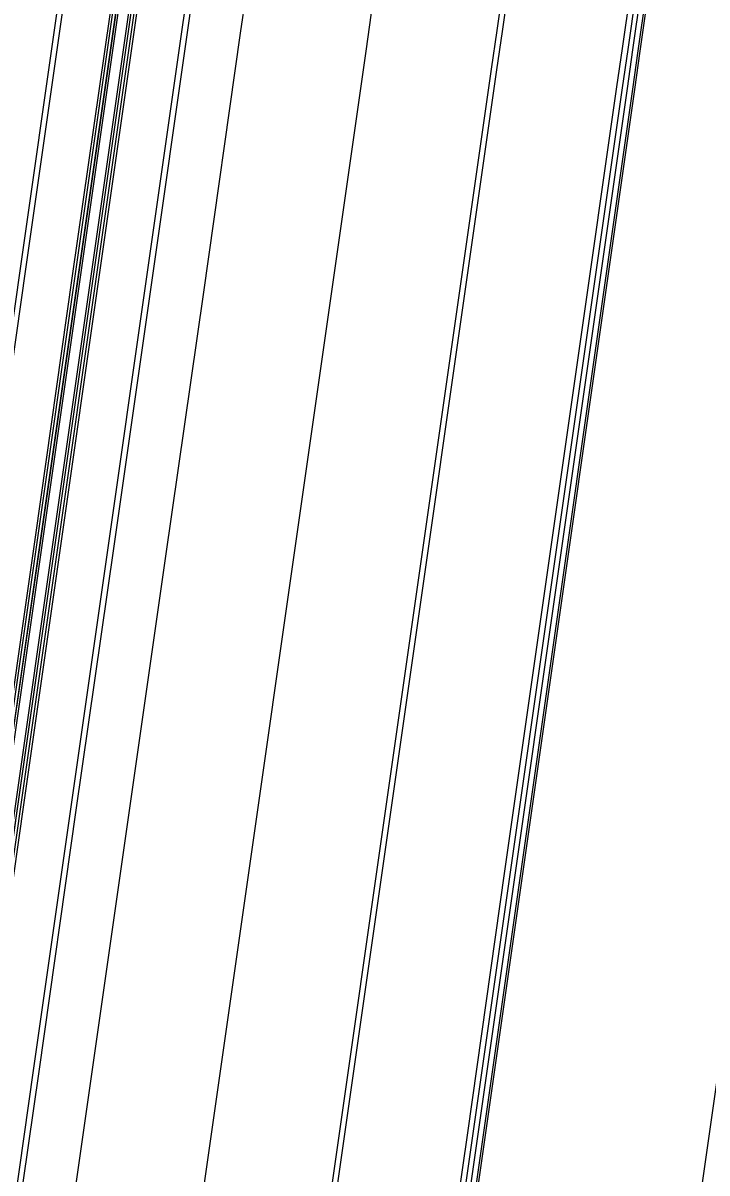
# Model space of a CAD drawing. Extents: x 1797478 to 1808916, y 246529 to 250952.
# Drawn here: x 1797925 to 1797989.7, y 249356.4 to 249465.3 of the extents above; entities that cross this region are included whole.
import ezdxf

# ---------------------------------------------------------------- set-up
doc = ezdxf.new("R2010")
doc.units = 0
for name, color, linetype in [('1', 7, 'Continuous'), ('DRAINAGE', 7, 'Continuous'), ('DTCH-LINFRSLP', 7, 'Continuous'), ('EDPV-LINE', 7, 'Continuous'), ('SHDR-UPAV', 7, 'Continuous')]:
    doc.layers.add(name, color=color, linetype=linetype)

msp = doc.modelspace()

# ---------------------------------------------------------------- linework, layer by layer
for points in [[(1797896.42, 249244.05), (1797899.96, 249268.8), (1797903.5, 249293.54), (1797907.03, 249318.29), (1797910.57, 249343.04), (1797914.1, 249367.79), (1797917.64, 249392.54), (1797921.18, 249417.29), (1797924.71, 249442.04), (1797928.25, 249466.78), (1797928.77, 249470.41), (1797931.78, 249491.53), (1797935.32, 249516.28), (1797938.86, 249541.03), (1797942.39, 249565.78), (1797943.85, 249575.98), (1797945.49, 249587.48), (1797945.93, 249590.53), (1797949.47, 249615.28), (1797953, 249640.03), (1797955.22, 249655.54), (1797956.54, 249664.77), (1797956.94, 249667.58), (1797960.07, 249689.52)], [(1797896.94, 249243.97), (1797900.47, 249268.72), (1797904.01, 249293.47), (1797907.55, 249318.22), (1797911.08, 249342.97), (1797914.62, 249367.72), (1797918.16, 249392.46), (1797921.69, 249417.21), (1797925.23, 249441.96), (1797928.76, 249466.71), (1797929.28, 249470.34), (1797932.3, 249491.46), (1797935.84, 249516.21), (1797939.37, 249540.96), (1797942.91, 249565.71), (1797944.37, 249575.91), (1797946.01, 249587.41), (1797946.44, 249590.45), (1797949.98, 249615.2), (1797953.52, 249639.95), (1797955.73, 249655.46), (1797957.05, 249664.7), (1797957.45, 249667.51), (1797960.59, 249689.45)], [(1797901.62, 249243.3), (1797905.16, 249268.05), (1797908.69, 249292.8), (1797912.23, 249317.55), (1797915.76, 249342.3), (1797919.3, 249367.05), (1797922.84, 249391.8), (1797926.37, 249416.54), (1797929.91, 249441.29), (1797933.45, 249466.04), (1797933.96, 249469.67), (1797936.98, 249490.79), (1797940.52, 249515.54), (1797944.05, 249540.29), (1797947.59, 249565.04), (1797949.05, 249575.24), (1797950.69, 249586.74), (1797951.12, 249589.79), (1797954.66, 249614.53), (1797958.19, 249639.28), (1797960.4, 249654.8), (1797961.72, 249664.03), (1797962.12, 249666.84), (1797965.25, 249688.78)], [(1797901.91, 249243.26), (1797905.45, 249268.01), (1797908.98, 249292.76), (1797912.52, 249317.51), (1797916.05, 249342.26), (1797919.59, 249367.01), (1797923.13, 249391.75), (1797926.66, 249416.5), (1797930.2, 249441.25), (1797933.73, 249466), (1797934.25, 249469.63), (1797937.27, 249490.75), (1797940.81, 249515.5), (1797944.34, 249540.25), (1797947.88, 249565), (1797949.34, 249575.2), (1797950.98, 249586.69), (1797951.42, 249589.74), (1797954.95, 249614.49), (1797958.49, 249639.24), (1797960.7, 249654.75), (1797962.02, 249663.99), (1797962.43, 249666.8), (1797965.56, 249688.74)], [(1797901.92, 249243.26), (1797905.45, 249268.01), (1797908.99, 249292.76), (1797912.53, 249317.51), (1797916.06, 249342.26), (1797919.6, 249367), (1797923.13, 249391.75), (1797926.67, 249416.5), (1797930.21, 249441.25), (1797933.74, 249466), (1797934.26, 249469.63), (1797937.28, 249490.75), (1797940.82, 249515.5), (1797944.35, 249540.25), (1797947.89, 249564.99), (1797949.35, 249575.2), (1797950.99, 249586.69), (1797951.42, 249589.74), (1797954.95, 249614.49), (1797958.48, 249639.24), (1797960.7, 249654.75), (1797962.02, 249663.99), (1797962.42, 249666.8), (1797965.55, 249688.74)], [(1797902.12, 249243.23), (1797905.65, 249267.98), (1797909.19, 249292.73), (1797912.72, 249317.48), (1797916.26, 249342.23), (1797919.8, 249366.98), (1797923.33, 249391.73), (1797926.87, 249416.47), (1797930.4, 249441.22), (1797933.94, 249465.97), (1797934.46, 249469.6), (1797937.48, 249490.72), (1797941.01, 249515.47), (1797944.55, 249540.22), (1797948.09, 249564.97), (1797949.54, 249575.17), (1797951.19, 249586.67), (1797951.62, 249589.71), (1797955.16, 249614.46), (1797958.69, 249639.21), (1797960.91, 249654.72), (1797962.23, 249663.96), (1797962.63, 249666.77), (1797965.77, 249688.71)], [(1797903.11, 249243.09), (1797906.64, 249267.84), (1797910.18, 249292.59), (1797913.71, 249317.34), (1797917.25, 249342.09), (1797920.79, 249366.84), (1797924.32, 249391.58), (1797927.86, 249416.33), (1797931.39, 249441.08), (1797934.93, 249465.83), (1797935.45, 249469.46), (1797938.47, 249490.58), (1797942, 249515.33), (1797945.54, 249540.08), (1797949.08, 249564.82), (1797950.53, 249575.03), (1797952.18, 249586.52), (1797952.61, 249589.57), (1797956.15, 249614.32), (1797959.68, 249639.07), (1797961.9, 249654.58), (1797963.22, 249663.82), (1797963.62, 249666.63), (1797966.76, 249688.57)], [(1797903.3, 249243.06), (1797906.84, 249267.81), (1797910.38, 249292.56), (1797913.91, 249317.31), (1797917.45, 249342.06), (1797920.98, 249366.81), (1797924.52, 249391.56), (1797928.06, 249416.3), (1797931.59, 249441.05), (1797935.13, 249465.8), (1797935.65, 249469.43), (1797938.66, 249490.55), (1797942.2, 249515.3), (1797945.74, 249540.05), (1797949.27, 249564.8), (1797950.73, 249575), (1797952.37, 249586.5), (1797952.81, 249589.54), (1797956.35, 249614.29), (1797959.88, 249639.04), (1797962.1, 249654.55), (1797963.42, 249663.79), (1797963.82, 249666.6), (1797966.95, 249688.54)], [(1797903.31, 249243.06), (1797906.85, 249267.81), (1797910.38, 249292.56), (1797913.92, 249317.31), (1797917.46, 249342.06), (1797920.99, 249366.81), (1797924.53, 249391.55), (1797928.06, 249416.3), (1797931.6, 249441.05), (1797935.14, 249465.8), (1797935.66, 249469.43), (1797938.67, 249490.55), (1797942.21, 249515.3), (1797945.75, 249540.05), (1797949.28, 249564.79), (1797950.74, 249575), (1797952.38, 249586.49), (1797952.82, 249589.54), (1797956.35, 249614.29), (1797959.89, 249639.04), (1797962.11, 249654.55), (1797963.43, 249663.79), (1797963.83, 249666.6), (1797966.96, 249688.54)], [(1797903.6, 249243.02), (1797907.14, 249267.77), (1797910.67, 249292.52), (1797914.21, 249317.27), (1797917.74, 249342.02), (1797921.28, 249366.76), (1797924.82, 249391.51), (1797928.35, 249416.26), (1797931.89, 249441.01), (1797935.43, 249465.76), (1797935.94, 249469.39), (1797938.96, 249490.51), (1797942.5, 249515.26), (1797946.03, 249540), (1797949.57, 249564.75), (1797951.03, 249574.96), (1797952.67, 249586.45), (1797953.11, 249589.5), (1797956.64, 249614.25), (1797960.18, 249639), (1797962.4, 249654.51), (1797963.71, 249663.75), (1797964.12, 249666.56), (1797967.25, 249688.5)], [(1797908.28, 249242.35), (1797911.82, 249267.1), (1797915.35, 249291.85), (1797918.89, 249316.6), (1797922.43, 249341.35), (1797925.96, 249366.1), (1797929.5, 249390.84), (1797933.03, 249415.59), (1797936.57, 249440.34), (1797940.11, 249465.09), (1797940.63, 249468.72), (1797943.64, 249489.84), (1797947.18, 249514.59), (1797950.72, 249539.34), (1797954.25, 249564.08), (1797955.71, 249574.29), (1797957.35, 249585.78), (1797957.79, 249588.83), (1797961.32, 249613.58), (1797964.86, 249638.33), (1797967.08, 249653.84), (1797968.4, 249663.08), (1797968.8, 249665.89), (1797971.93, 249687.83)], [(1797908.8, 249242.28), (1797912.33, 249267.03), (1797915.87, 249291.78), (1797919.41, 249316.52), (1797922.94, 249341.27), (1797926.48, 249366.02), (1797930.01, 249390.77), (1797933.55, 249415.52), (1797937.09, 249440.27), (1797940.62, 249465.02), (1797941.14, 249468.65), (1797944.16, 249489.77), (1797947.7, 249514.51), (1797951.23, 249539.26), (1797954.77, 249564.01), (1797956.23, 249574.22), (1797957.87, 249585.71), (1797958.3, 249588.76), (1797961.84, 249613.51), (1797965.38, 249638.26), (1797967.59, 249653.77), (1797968.91, 249663.01), (1797969.31, 249665.82), (1797972.45, 249687.75)], [(1797913.75, 249241.57), (1797917.28, 249266.32), (1797920.82, 249291.07), (1797924.36, 249315.82), (1797927.89, 249340.57), (1797931.43, 249365.31), (1797934.96, 249390.06), (1797938.5, 249414.81), (1797942.04, 249439.56), (1797945.57, 249464.31), (1797946.09, 249467.94), (1797949.11, 249489.06), (1797952.64, 249513.81), (1797956.18, 249538.56), (1797959.72, 249563.3), (1797961.18, 249573.51), (1797962.82, 249585), (1797963.25, 249588.05), (1797966.79, 249612.8), (1797970.33, 249637.55), (1797972.54, 249653.06), (1797973.86, 249662.3), (1797974.26, 249665.11), (1797977.4, 249687.05)], [(1797913.75, 249241.57), (1797917.28, 249266.32), (1797920.82, 249291.07), (1797924.36, 249315.82), (1797927.89, 249340.57), (1797931.43, 249365.31), (1797934.96, 249390.06), (1797938.5, 249414.81), (1797942.04, 249439.56), (1797945.57, 249464.31), (1797946.09, 249467.94), (1797949.11, 249489.06), (1797952.64, 249513.81), (1797956.18, 249538.56), (1797959.72, 249563.3), (1797961.18, 249573.51), (1797962.82, 249585), (1797963.25, 249588.05), (1797966.79, 249612.8), (1797970.33, 249637.55), (1797972.54, 249653.06), (1797973.86, 249662.3), (1797974.26, 249665.11), (1797977.4, 249687.05)], [(1797913.75, 249241.57), (1797917.28, 249266.32), (1797920.82, 249291.07), (1797924.36, 249315.82), (1797927.89, 249340.57), (1797931.43, 249365.31), (1797934.96, 249390.06), (1797938.5, 249414.81), (1797942.04, 249439.56), (1797945.57, 249464.31), (1797946.09, 249467.94), (1797949.11, 249489.06), (1797952.64, 249513.81), (1797956.18, 249538.56), (1797959.72, 249563.3), (1797961.18, 249573.51), (1797962.82, 249585), (1797963.25, 249588.05), (1797966.79, 249612.8), (1797970.33, 249637.55), (1797972.54, 249653.06), (1797973.86, 249662.3), (1797974.26, 249665.11), (1797977.4, 249687.05)], [(1797913.75, 249241.57), (1797917.28, 249266.32), (1797920.82, 249291.07), (1797924.36, 249315.82), (1797927.89, 249340.57), (1797931.43, 249365.31), (1797934.96, 249390.06), (1797938.5, 249414.81), (1797942.04, 249439.56), (1797945.57, 249464.31), (1797946.09, 249467.94), (1797949.11, 249489.06), (1797952.64, 249513.81), (1797956.18, 249538.56), (1797959.72, 249563.3), (1797961.18, 249573.51), (1797962.82, 249585), (1797963.25, 249588.05), (1797966.79, 249612.8), (1797970.33, 249637.55), (1797972.54, 249653.06), (1797973.86, 249662.3), (1797974.26, 249665.11), (1797977.4, 249687.05)], [(1797913.75, 249241.57), (1797917.28, 249266.32), (1797920.82, 249291.07), (1797924.36, 249315.82), (1797927.89, 249340.57), (1797931.43, 249365.31), (1797934.96, 249390.06), (1797938.5, 249414.81), (1797942.04, 249439.56), (1797945.57, 249464.31), (1797946.09, 249467.94), (1797949.11, 249489.06), (1797952.64, 249513.81), (1797956.18, 249538.56), (1797959.72, 249563.3), (1797961.18, 249573.51), (1797962.82, 249585), (1797963.25, 249588.05), (1797966.79, 249612.8), (1797970.33, 249637.55), (1797972.54, 249653.06), (1797973.86, 249662.3), (1797974.26, 249665.11), (1797977.4, 249687.05)], [(1797925.63, 249239.87), (1797929.16, 249264.62), (1797932.7, 249289.37), (1797936.23, 249314.12), (1797939.77, 249338.87), (1797943.31, 249363.62), (1797946.84, 249388.37), (1797950.38, 249413.11), (1797953.92, 249437.86), (1797957.45, 249462.61), (1797957.97, 249466.24), (1797960.99, 249487.36), (1797964.52, 249512.11), (1797968.06, 249536.86), (1797971.6, 249561.61), (1797973.05, 249571.81), (1797974.7, 249583.31), (1797975.13, 249586.36), (1797978.67, 249611.1), (1797982.21, 249635.85), (1797984.42, 249651.36), (1797985.74, 249660.6), (1797986.14, 249663.41), (1797989.28, 249685.35)], [(1797925.63, 249239.87), (1797929.16, 249264.62), (1797932.7, 249289.37), (1797936.23, 249314.12), (1797939.77, 249338.87), (1797943.31, 249363.62), (1797946.84, 249388.37), (1797950.38, 249413.11), (1797953.92, 249437.86), (1797957.45, 249462.61), (1797957.97, 249466.24), (1797960.99, 249487.36), (1797964.52, 249512.11), (1797968.06, 249536.86), (1797971.6, 249561.61), (1797973.05, 249571.81), (1797974.7, 249583.31), (1797975.13, 249586.36), (1797978.67, 249611.1), (1797982.21, 249635.85), (1797984.42, 249651.36), (1797985.74, 249660.6), (1797986.14, 249663.41), (1797989.28, 249685.35)], [(1797925.63, 249239.87), (1797929.16, 249264.62), (1797932.7, 249289.37), (1797936.23, 249314.12), (1797939.77, 249338.87), (1797943.31, 249363.62), (1797946.84, 249388.37), (1797950.38, 249413.11), (1797953.92, 249437.86), (1797957.45, 249462.61), (1797957.97, 249466.24), (1797960.99, 249487.36), (1797964.52, 249512.11), (1797968.06, 249536.86), (1797971.6, 249561.61), (1797973.05, 249571.81), (1797974.7, 249583.31), (1797975.13, 249586.36), (1797978.67, 249611.1), (1797982.21, 249635.85), (1797984.42, 249651.36), (1797985.74, 249660.6), (1797986.14, 249663.41), (1797989.28, 249685.35)], [(1797925.63, 249239.87), (1797929.16, 249264.62), (1797932.7, 249289.37), (1797936.23, 249314.12), (1797939.77, 249338.87), (1797943.31, 249363.62), (1797946.84, 249388.37), (1797950.38, 249413.11), (1797953.92, 249437.86), (1797957.45, 249462.61), (1797957.97, 249466.24), (1797960.99, 249487.36), (1797964.52, 249512.11), (1797968.06, 249536.86), (1797971.6, 249561.61), (1797973.05, 249571.81), (1797974.7, 249583.31), (1797975.13, 249586.36), (1797978.67, 249611.1), (1797982.21, 249635.85), (1797984.42, 249651.36), (1797985.74, 249660.6), (1797986.14, 249663.41), (1797989.28, 249685.35)], [(1797937.51, 249238.18), (1797941.04, 249262.93), (1797944.58, 249287.67), (1797948.11, 249312.42), (1797951.65, 249337.17), (1797955.19, 249361.92), (1797958.72, 249386.67), (1797962.26, 249411.42), (1797965.8, 249436.17), (1797969.33, 249460.91), (1797969.85, 249464.54), (1797972.87, 249485.66), (1797976.4, 249510.41), (1797979.94, 249535.16), (1797983.48, 249559.91), (1797984.93, 249570.11), (1797986.58, 249581.61), (1797987.01, 249584.66), (1797990.55, 249609.41), (1797994.08, 249634.16), (1797996.3, 249649.67), (1797997.62, 249658.9), (1797998.02, 249661.71), (1798001.16, 249683.65)], [(1797937.51, 249238.18), (1797941.04, 249262.93), (1797944.58, 249287.67), (1797948.11, 249312.42), (1797951.65, 249337.17), (1797955.19, 249361.92), (1797958.72, 249386.67), (1797962.26, 249411.42), (1797965.8, 249436.17), (1797969.33, 249460.91), (1797969.85, 249464.54), (1797972.87, 249485.66), (1797976.4, 249510.41), (1797979.94, 249535.16), (1797983.48, 249559.91), (1797984.93, 249570.11), (1797986.58, 249581.61), (1797987.01, 249584.66), (1797990.55, 249609.41), (1797994.08, 249634.16), (1797996.3, 249649.67), (1797997.62, 249658.9), (1797998.02, 249661.71), (1798001.16, 249683.65)], [(1797937.51, 249238.18), (1797941.04, 249262.93), (1797944.58, 249287.67), (1797948.11, 249312.42), (1797951.65, 249337.17), (1797955.19, 249361.92), (1797958.72, 249386.67), (1797962.26, 249411.42), (1797965.8, 249436.17), (1797969.33, 249460.91), (1797969.85, 249464.54), (1797972.87, 249485.66), (1797976.4, 249510.41), (1797979.94, 249535.16), (1797983.48, 249559.91), (1797984.93, 249570.11), (1797986.58, 249581.61), (1797987.01, 249584.66), (1797990.55, 249609.41), (1797994.08, 249634.16), (1797996.3, 249649.67), (1797997.62, 249658.9), (1797998.02, 249661.71), (1798001.16, 249683.65)], [(1797937.51, 249238.18), (1797941.04, 249262.93), (1797944.58, 249287.67), (1797948.11, 249312.42), (1797951.65, 249337.17), (1797955.19, 249361.92), (1797958.72, 249386.67), (1797962.26, 249411.42), (1797965.8, 249436.17), (1797969.33, 249460.91), (1797969.85, 249464.54), (1797972.87, 249485.66), (1797976.4, 249510.41), (1797979.94, 249535.16), (1797983.48, 249559.91), (1797984.93, 249570.11), (1797986.58, 249581.61), (1797987.01, 249584.66), (1797990.55, 249609.41), (1797994.08, 249634.16), (1797996.3, 249649.67), (1797997.62, 249658.9), (1797998.02, 249661.71), (1798001.16, 249683.65)], [(1797938.01, 249238.1), (1797941.55, 249262.85), (1797945.08, 249287.6), (1797948.62, 249312.35), (1797952.16, 249337.1), (1797955.69, 249361.85), (1797959.23, 249386.6), (1797962.76, 249411.34), (1797966.3, 249436.09), (1797969.84, 249460.84), (1797970.36, 249464.47), (1797973.37, 249485.59), (1797976.91, 249510.34), (1797980.45, 249535.09), (1797983.98, 249559.84), (1797985.44, 249570.04), (1797987.08, 249581.54), (1797987.52, 249584.59), (1797991.05, 249609.33), (1797994.59, 249634.08), (1797996.81, 249649.59), (1797998.13, 249658.83), (1797998.53, 249661.64), (1798001.66, 249683.58)], [(1797949.92, 249236.4), (1797953.45, 249261.15), (1797956.99, 249285.9), (1797960.53, 249310.65), (1797964.06, 249335.4), (1797967.6, 249360.15), (1797971.13, 249384.9), (1797974.67, 249409.64), (1797978.21, 249434.39), (1797981.74, 249459.14), (1797982.26, 249462.77), (1797985.28, 249483.89)], [(1797950.38, 249236.34), (1797953.91, 249261.09), (1797957.45, 249285.84), (1797960.98, 249310.58), (1797964.52, 249335.33), (1797968.06, 249360.08), (1797971.59, 249384.83), (1797975.13, 249409.58), (1797978.66, 249434.33), (1797982.2, 249459.08), (1797982.72, 249462.71), (1797985.74, 249483.82)], [(1797950.89, 249236.26), (1797954.43, 249261.01), (1797957.96, 249285.76), (1797961.5, 249310.51), (1797965.04, 249335.26), (1797968.57, 249360.01), (1797972.11, 249384.76), (1797975.64, 249409.5), (1797979.18, 249434.25), (1797982.72, 249459), (1797983.23, 249462.63), (1797986.25, 249483.75)]]:
    msp.add_lwpolyline(points)
at = {"layer": '1'}
msp.add_lwpolyline([(1797925.63, 249239.87), (1797929.16, 249264.62), (1797932.7, 249289.37), (1797936.23, 249314.12), (1797939.77, 249338.87), (1797943.31, 249363.62), (1797946.84, 249388.37), (1797950.38, 249413.11), (1797953.92, 249437.86), (1797957.45, 249462.61), (1797957.97, 249466.24), (1797960.99, 249487.36), (1797964.52, 249512.11), (1797968.06, 249536.86), (1797971.6, 249561.61), (1797973.05, 249571.81), (1797974.7, 249583.31), (1797975.13, 249586.36), (1797978.67, 249611.1), (1797982.21, 249635.85), (1797984.42, 249651.36), (1797985.74, 249660.6), (1797986.14, 249663.41), (1797989.28, 249685.35)], dxfattribs=at)
at = {"layer": 'DRAINAGE'}
for points in [[(1797901.62, 249243.3), (1797905.16, 249268.05), (1797908.69, 249292.8), (1797912.23, 249317.55), (1797915.76, 249342.3), (1797919.3, 249367.05), (1797922.84, 249391.8), (1797926.37, 249416.54), (1797929.91, 249441.29), (1797933.45, 249466.04), (1797933.96, 249469.67), (1797936.98, 249490.79), (1797940.52, 249515.54), (1797944.05, 249540.29), (1797947.59, 249565.04), (1797949.05, 249575.24), (1797950.69, 249586.74), (1797951.12, 249589.79), (1797954.66, 249614.53), (1797958.19, 249639.28), (1797960.4, 249654.8), (1797961.72, 249664.03), (1797962.12, 249666.84), (1797965.25, 249688.78)], [(1797903.6, 249243.02), (1797907.14, 249267.77), (1797910.67, 249292.52), (1797914.21, 249317.27), (1797917.74, 249342.02), (1797921.28, 249366.76), (1797924.82, 249391.51), (1797928.35, 249416.26), (1797931.89, 249441.01), (1797935.43, 249465.76), (1797935.94, 249469.39), (1797938.96, 249490.51), (1797942.5, 249515.26), (1797946.03, 249540), (1797949.57, 249564.75), (1797951.03, 249574.96), (1797952.67, 249586.45), (1797953.11, 249589.5), (1797956.64, 249614.25), (1797960.18, 249639), (1797962.4, 249654.51), (1797963.71, 249663.75), (1797964.12, 249666.56), (1797967.25, 249688.5)]]:
    msp.add_lwpolyline(points, dxfattribs=at)
at = {"layer": 'DTCH-LINFRSLP'}
msp.add_lwpolyline([(1797975.39, 249258.02), (1797978.93, 249282.77), (1797982.47, 249307.51), (1797986, 249332.26), (1797989.54, 249357.01), (1797993.07, 249381.76), (1797996.61, 249406.51), (1798000.15, 249431.26), (1798003.68, 249456.01), (1798004.2, 249459.64), (1798007.22, 249480.75), (1798010.75, 249505.5), (1798014.29, 249530.25), (1798017.83, 249555), (1798019.29, 249565.21), (1798020.93, 249576.7), (1798021.36, 249579.75), (1798024.9, 249604.5), (1798028.44, 249629.25), (1798030.65, 249644.76), (1798031.97, 249654), (1798032.37, 249656.8), (1798035.51, 249678.74), (1798039.04, 249703.49)], dxfattribs=at)
at = {"layer": 'EDPV-LINE'}
for points in [[(1797901.62, 249243.3), (1797905.16, 249268.05), (1797908.69, 249292.8), (1797912.23, 249317.55), (1797915.76, 249342.3), (1797919.3, 249367.05), (1797922.84, 249391.8), (1797926.37, 249416.54), (1797929.91, 249441.29), (1797933.45, 249466.04), (1797933.96, 249469.67), (1797936.98, 249490.79), (1797940.52, 249515.54), (1797944.05, 249540.29), (1797947.59, 249565.04), (1797949.05, 249575.24), (1797950.69, 249586.74), (1797951.12, 249589.79), (1797954.66, 249614.53), (1797958.19, 249639.28), (1797960.4, 249654.8), (1797961.72, 249664.03), (1797962.12, 249666.84), (1797965.25, 249688.78)], [(1797903.6, 249243.02), (1797907.14, 249267.77), (1797910.67, 249292.52), (1797914.21, 249317.27), (1797917.74, 249342.02), (1797921.28, 249366.76), (1797924.82, 249391.51), (1797928.35, 249416.26), (1797931.89, 249441.01), (1797935.43, 249465.76), (1797935.94, 249469.39), (1797938.96, 249490.51), (1797942.5, 249515.26), (1797946.03, 249540), (1797949.57, 249564.75), (1797951.03, 249574.96), (1797952.67, 249586.45), (1797953.11, 249589.5), (1797956.64, 249614.25), (1797960.18, 249639), (1797962.4, 249654.51), (1797963.71, 249663.75), (1797964.12, 249666.56), (1797967.25, 249688.5)], [(1797913.75, 249241.57), (1797917.28, 249266.32), (1797920.82, 249291.07), (1797924.36, 249315.82), (1797927.89, 249340.57), (1797931.43, 249365.31), (1797934.96, 249390.06), (1797938.5, 249414.81), (1797942.04, 249439.56), (1797945.57, 249464.31), (1797946.09, 249467.94), (1797949.11, 249489.06), (1797952.64, 249513.81), (1797956.18, 249538.56), (1797959.72, 249563.3), (1797961.18, 249573.51), (1797962.82, 249585), (1797963.25, 249588.05), (1797966.79, 249612.8), (1797970.33, 249637.55), (1797972.54, 249653.06), (1797973.86, 249662.3), (1797974.26, 249665.11), (1797977.4, 249687.05)], [(1797937.51, 249238.18), (1797941.04, 249262.93), (1797944.58, 249287.67), (1797948.11, 249312.42), (1797951.65, 249337.17), (1797955.19, 249361.92), (1797958.72, 249386.67), (1797962.26, 249411.42), (1797965.8, 249436.17), (1797969.33, 249460.91), (1797969.85, 249464.54), (1797972.87, 249485.66), (1797976.4, 249510.41), (1797979.94, 249535.16), (1797983.48, 249559.91), (1797984.93, 249570.11), (1797986.58, 249581.61), (1797987.01, 249584.66), (1797990.55, 249609.41), (1797994.08, 249634.16), (1797996.3, 249649.67), (1797997.62, 249658.9), (1797998.02, 249661.71), (1798001.16, 249683.65)], [(1797937.51, 249238.18), (1797941.04, 249262.93), (1797944.58, 249287.67), (1797948.11, 249312.42), (1797951.65, 249337.17), (1797955.19, 249361.92), (1797958.72, 249386.67), (1797962.26, 249411.42), (1797965.8, 249436.17), (1797969.33, 249460.91), (1797969.85, 249464.54), (1797972.87, 249485.66), (1797976.4, 249510.41), (1797979.94, 249535.16), (1797983.48, 249559.91), (1797984.93, 249570.11), (1797986.58, 249581.61), (1797987.01, 249584.66), (1797990.55, 249609.41), (1797994.08, 249634.16), (1797996.3, 249649.67), (1797997.62, 249658.9), (1797998.02, 249661.71), (1798001.16, 249683.65)]]:
    msp.add_lwpolyline(points, dxfattribs=at)
at = {"layer": 'SHDR-UPAV'}
for points in [[(1797901.37, 249243.34), (1797904.91, 249268.09), (1797908.45, 249292.84), (1797911.98, 249317.59), (1797915.52, 249342.33), (1797919.05, 249367.08), (1797922.59, 249391.83), (1797926.13, 249416.58), (1797929.66, 249441.33), (1797933.2, 249466.08), (1797933.72, 249469.71), (1797936.73, 249490.83), (1797940.27, 249515.57), (1797943.81, 249540.32), (1797947.34, 249565.07), (1797948.8, 249575.28), (1797950.44, 249586.77), (1797950.88, 249589.82), (1797954.42, 249614.57), (1797957.95, 249639.32), (1797960.17, 249654.83), (1797961.49, 249664.07), (1797961.89, 249666.88), (1797965.02, 249688.82)], [(1797901.37, 249243.34), (1797904.91, 249268.09), (1797908.45, 249292.84), (1797911.98, 249317.59), (1797915.52, 249342.33), (1797919.05, 249367.08), (1797922.59, 249391.83), (1797926.13, 249416.58), (1797929.66, 249441.33), (1797933.2, 249466.08), (1797933.72, 249469.71), (1797936.73, 249490.83), (1797940.27, 249515.57), (1797943.81, 249540.32), (1797947.34, 249565.07), (1797948.8, 249575.28), (1797950.44, 249586.77), (1797950.88, 249589.82), (1797954.42, 249614.57), (1797957.95, 249639.32), (1797960.17, 249654.83), (1797961.49, 249664.07), (1797961.89, 249666.88), (1797965.02, 249688.82)], [(1797903.85, 249242.99), (1797907.38, 249267.73), (1797910.92, 249292.48), (1797914.46, 249317.23), (1797917.99, 249341.98), (1797921.53, 249366.73), (1797925.06, 249391.48), (1797928.6, 249416.23), (1797932.14, 249440.98), (1797935.67, 249465.72), (1797936.19, 249469.35), (1797939.21, 249490.47), (1797942.75, 249515.22), (1797946.28, 249539.97), (1797949.82, 249564.72), (1797951.28, 249574.92), (1797952.92, 249586.42), (1797953.35, 249589.47), (1797956.89, 249614.22), (1797960.43, 249638.96), (1797962.64, 249654.48), (1797963.96, 249663.71), (1797964.36, 249666.52), (1797967.5, 249688.46)], [(1797903.85, 249242.99), (1797907.38, 249267.73), (1797910.92, 249292.48), (1797914.46, 249317.23), (1797917.99, 249341.98), (1797921.53, 249366.73), (1797925.06, 249391.48), (1797928.6, 249416.23), (1797932.14, 249440.98), (1797935.67, 249465.72), (1797936.19, 249469.35), (1797939.21, 249490.47), (1797942.75, 249515.22), (1797946.28, 249539.97), (1797949.82, 249564.72), (1797951.28, 249574.92), (1797952.92, 249586.42), (1797953.35, 249589.47), (1797956.89, 249614.22), (1797960.43, 249638.96), (1797962.64, 249654.48), (1797963.96, 249663.71), (1797964.36, 249666.52), (1797967.5, 249688.46)], [(1797949.39, 249236.48), (1797952.92, 249261.23), (1797956.46, 249285.98), (1797959.99, 249310.73), (1797963.53, 249335.47), (1797967.07, 249360.22), (1797970.6, 249384.97), (1797974.14, 249409.72), (1797977.67, 249434.47), (1797981.21, 249459.22), (1797981.73, 249462.85), (1797984.75, 249483.97)], [(1797949.39, 249236.48), (1797952.92, 249261.23), (1797956.46, 249285.98), (1797959.99, 249310.73), (1797963.53, 249335.47), (1797967.07, 249360.22), (1797970.6, 249384.97), (1797974.14, 249409.72), (1797977.67, 249434.47), (1797981.21, 249459.22), (1797981.73, 249462.85), (1797984.75, 249483.97)], [(1797951.07, 249236.24), (1797954.6, 249260.99), (1797958.14, 249285.74), (1797961.68, 249310.48), (1797965.21, 249335.23), (1797968.75, 249359.98), (1797972.29, 249384.73), (1797975.82, 249409.48), (1797979.36, 249434.23), (1797982.89, 249458.98), (1797983.41, 249462.61), (1797986.43, 249483.73)]]:
    msp.add_lwpolyline(points, dxfattribs=at)

doc.saveas('drawing.dxf')
